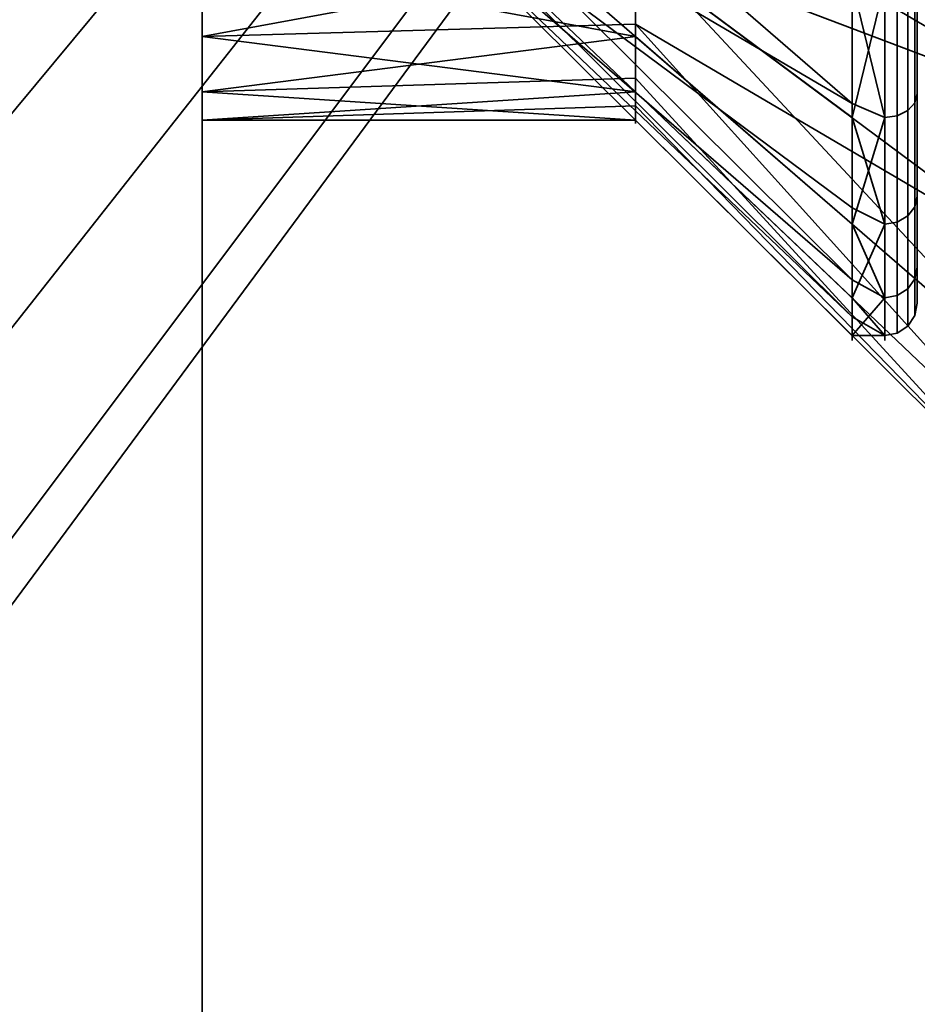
# Model space of a CAD drawing. Header units: millimetres. Extents: x -625 to 3625, y -115 to 71.
# Tile 1024 of 1056: x 3436.66 to 3440.8, y -26.06 to -21.52. Entities that reach past the tile are written whole.
import ezdxf

# ---------------------------------------------------------------- set-up
doc = ezdxf.new("R2010")
doc.units = ezdxf.units.MM
doc.layers.add('151', color=7, linetype='Continuous', true_color=0xffffff)

# ---------------------------------------------------------------- blocks, each defined once
blk = doc.blocks.new('UG_SURFACE_003')
at = {"layer": '151', "color": 252, "linetype": 'Continuous', "lineweight": 35}
for points in [[(3625, -31, 2234.9999), (3625, 69, 2234.9999), (2275.0001, 69, 2234.9999), (2275.0001, -31, 2234.9999)], [(2425, -31, 2085), (2425, 69, 2085), (3474.9999, 69, 2085), (3474.9999, -31, 2085)]]:
    blk.add_3dface(points, dxfattribs=at)
blk = doc.blocks.new('UG_SURFACE_169')
at = {"layer": '151', "color": 14, "linetype": 'Continuous', "lineweight": 35}
for points in [[(3456.3, -34.75, 2064.8), (3456.3, -5.75, 2064.8), (2443.7001, -5.75, 2064.8), (2443.7001, -34.75, 2064.8)], [(3452.25, -8.5, 2060.75), (3452.25, -46.75, 2060.75), (2447.7501, -46.75, 2060.75), (2447.7501, -8.5, 2060.75)]]:
    blk.add_3dface(points, dxfattribs=at)
blk = doc.blocks.new('UG_SURFACE_170')
at = {"layer": '151', "color": 7, "linetype": 'Continuous', "lineweight": 35}
for points in [[(2447.7501, -8.75, 2060.75), (2447.7501, -46.75, 2060.75), (3452.25, -46.75, 2060.75), (3452.25, -8.75, 2060.75)], [(3451.9999, -8.75, 2060.4999), (3451.9999, -46.75, 2060.4999), (2448, -46.75, 2060.4999), (2448, -8.75, 2060.4999)]]:
    blk.add_3dface(points, dxfattribs=at)
blk = doc.blocks.new('UG_SURFACE_178')
at = {"layer": '151', "color": 31, "linetype": 'Continuous', "lineweight": 35}
for points in [[(3460.7501, -34.75, 2069.2501), (3460.7501, 50.25, 2069.2501), (2439.25, 50.25, 2069.2501), (2439.25, -34.75, 2069.2501)], [(3412.75, -44.75, 2021.25), (3412.75, 3.25, 2021.25), (3451.75, -3.75, 2060.25), (3451.75, -44.75, 2060.25)], [(3456.25, -3.75, 2064.75), (3456.25, -34.75, 2064.75), (2443.7499, -34.75, 2064.75), (2443.7499, -3.75, 2064.75)], [(3451.75, -44.75, 2060.25), (3451.75, -3.75, 2060.25), (2448.2501, -3.75, 2060.25), (2448.2501, -44.75, 2060.25)]]:
    blk.add_3dface(points, dxfattribs=at)
blk = doc.blocks.new('UG_SURFACE_182')
at = {"layer": '151', "color": 31, "linetype": 'Continuous', "lineweight": 35}
for points in [[(3413.0063, -46.0387, -5), (3412.75, -44.75, -5), (3412.75, 3.25, -5), (3451.75, -3.75, -5)], [(3412.75, 3.25, 2021.25), (3417.2988, -49.6313, 2025.7988), (3417.7499, -49.75, 2026.2499), (3446.7499, -49.75, 2055.2499)], [(3412.75, 3.25, 2021.25), (3450.7663, -47.7204, 2059.2663), (3451.467, -46.3716, 2059.967)], [(3446.7499, -49.75, 2055.2499), (3448.3244, -49.3479, 2056.8244), (3412.75, 3.25, 2021.25)], [(3451.467, -46.3716, 2059.967), (3451.5026, -46.3034, 2060.0026), (3451.7024, -45.0496, 2060.2024), (3412.75, 3.25, 2021.25)], [(3448.3244, -49.3479, 2056.8244), (3449.1477, -49.1376, 2057.6477), (3449.6822, -48.6741, 2058.1822), (3412.75, 3.25, 2021.25)], [(3449.6822, -48.6741, 2058.1822), (3450.7535, -47.7454, 2059.2535), (3450.7663, -47.7204, 2059.2663), (3412.75, 3.25, 2021.25)], [(3451.7024, -45.0496, 2060.2024), (3451.75, -44.75, 2060.25), (3451.75, -3.75, 2060.25), (3412.75, 3.25, 2021.25)], [(3413.6033, -47.371, -5), (3413.1305, -46.6634, -5), (3413.0063, -46.0387, -5), (3451.75, -3.75, -5)], [(3414.5486, -48.5088, -5), (3414.2144, -48.2855, -5), (3413.6033, -47.371, -5), (3451.75, -3.75, -5)], [(3451.75, -3.75, -5), (3415.8044, -49.3478, -5), (3414.5486, -48.5088, -5)], [(3417.2995, -49.6604, -5), (3415.8366, -49.3694, -5), (3415.8044, -49.3478, -5), (3451.75, -3.75, -5)], [(3417.7499, -49.75, -5), (3417.2995, -49.6604, -5), (3451.75, -3.75, -5)], [(3451.75, -3.75, -5), (3448.3316, -49.4354, -5), (3446.7499, -49.75, -5), (3417.7499, -49.75, -5)]]:
    blk.add_3dface(points, dxfattribs=at)
blk = doc.blocks.new('UG_SURFACE_188')
at = {"layer": '151', "color": 252, "linetype": 'Continuous', "lineweight": 35}
for points in [[(3437.5, -15, 435), (3437.5, -28, 435), (3441.4999, -28, 435), (3441.4999, -20, 435)], [(3441.4999, -20, 255), (3441.4999, -28, 255), (3437.5, -28, 255), (3437.5, -15, 255)], [(3437.5, -19.6237, 264.0656), (3437.5, -18.3763, 264.0656), (3437.5, -15, 259.5), (3437.5, -30.25, 259.5)], [(3437.5, -30.25, 277.875), (3437.5, -15, 277.875), (3437.5, -19, 270), (3437.5, -20.2202, 269.7406)], [(3437.5, -19.6237, 420.0656), (3437.5, -18.3763, 420.0656), (3437.5, -15, 412.125), (3437.5, -30.25, 412.125)], [(3437.5, -28, 435), (3437.5, -15, 435), (3437.5, -19, 426), (3437.5, -20.2202, 425.7406)], [(3437.5, -30.25, 259.5), (3437.5, -15, 259.5), (3437.5, -15, 255), (3437.5, -28, 255)], [(3437.5, -15, 412.125), (3437.5, -15, 395.875), (3437.5, -30.25, 395.875), (3437.5, -30.25, 412.125)], [(3437.5, -15, 395.875), (3437.5, -15, 374.75), (3437.5, -30.25, 374.75), (3437.5, -30.25, 395.875)], [(3437.5, -15, 374.75), (3437.5, -15, 352.375), (3437.5, -30.25, 352.375), (3437.5, -30.25, 374.75)], [(3437.5, -15, 352.375), (3437.5, -15, 337.625), (3437.5, -30.25, 337.625), (3437.5, -30.25, 352.375)], [(3437.5, -15, 337.625), (3437.5, -15, 294.125), (3437.5, -30.25, 294.125), (3437.5, -30.25, 337.625)], [(3437.5, -15, 294.125), (3437.5, -15, 277.875), (3437.5, -30.25, 277.875), (3437.5, -30.25, 294.125)], [(3437.5, -30.25, 259.5), (3437.5, -20.7634, 264.5729), (3437.5, -19.6237, 264.0656)], [(3437.5, -30.25, 412.125), (3437.5, -20.7634, 420.5729), (3437.5, -19.6237, 420.0656)], [(3441.4999, -20.0396, 427.8907), (3441.4999, -21.9389, 427.0451), (3439.5001, -20.7634, 425.427), (3439.5001, -20.1935, 425.6808)], [(3441.4999, -20.0396, 271.8907), (3441.4999, -21.9389, 271.0451), (3439.5001, -20.7634, 269.4271), (3439.5001, -20.1935, 269.6807)], [(3437.5, -30.1468, 267.9271), (3437.5, -20.2202, 269.7406), (3437.5, -21.2294, 269.0074)], [(3437.5, -30.1468, 267.9271), (3437.5, -30.25, 268.1057), (3437.5, -30.25, 277.875), (3437.5, -20.2202, 269.7406)], [(3437.5, -30.1468, 423.927), (3437.5, -20.2202, 425.7406), (3437.5, -21.2294, 425.0074)], [(3437.5, -20.2202, 425.7406), (3437.5, -30.1468, 423.927), (3437.5, -30.25, 424.1057)], [(3437.5, -30.25, 424.1057), (3437.5, -30.25, 434.5525), (3437.5, -28, 435), (3437.5, -20.2202, 425.7406)], [(3441.4999, -21.8151, 419), (3441.4999, -21.0337, 418.4323), (3439.5001, -20.2202, 420.2594), (3439.5001, -20.7248, 420.626)], [(3441.4999, -21.8151, 263), (3441.4999, -21.0337, 262.4323), (3439.5001, -20.2202, 264.2594), (3439.5001, -20.7248, 264.626)], [(3439.5001, -20.7248, 420.626), (3439.5001, -21.2294, 420.9926), (3441.4999, -22.7157, 419.6543), (3441.4999, -21.8151, 419)], [(3439.5001, -20.7248, 264.626), (3439.5001, -21.2294, 264.9926), (3441.4999, -22.7157, 263.6544), (3441.4999, -21.8151, 263)], [(3437.5, -20.7634, 420.5729), (3437.5, -21.5981, 421.5), (3439.5001, -21.2294, 420.9926)], [(3437.5, -21.5981, 265.5), (3437.5, -20.7634, 264.5729), (3437.5, -30.25, 259.5)], [(3437.5, -20.7634, 420.5729), (3437.5, -30.25, 412.125), (3437.5, -30.25, 421.9676)], [(3437.5, -30.25, 421.9676), (3437.5, -30.0164, 422.6864), (3437.5, -21.5981, 421.5), (3437.5, -20.7634, 420.5729)], [(3437.5, -20.7634, 264.5729), (3437.5, -21.5981, 265.5), (3439.5001, -21.2294, 264.9926)], [(3439.5001, -21.1807, 424.9635), (3439.5001, -20.7634, 425.427), (3441.4999, -21.9389, 427.0451), (3441.4999, -23.3301, 425.5)], [(3439.5001, -21.1807, 268.9635), (3439.5001, -20.7634, 269.4271), (3441.4999, -21.9389, 271.0451), (3441.4999, -23.3301, 269.5)], [(3437.5, -21.2294, 425.0074), (3439.5001, -21.1807, 424.9635), (3439.5001, -21.5981, 424.5)], [(3437.5, -21.2294, 269.0074), (3439.5001, -21.1807, 268.9635), (3439.5001, -21.5981, 268.5)], [(3441.4999, -23.3301, 425.5), (3439.5001, -21.5981, 424.5), (3439.5001, -21.1807, 424.9635)], [(3441.4999, -23.3301, 269.5), (3439.5001, -21.5981, 268.5), (3439.5001, -21.1807, 268.9635)], [(3439.5001, -21.5981, 424.5), (3437.5, -21.8532, 423.927), (3437.5, -21.2294, 425.0074)], [(3437.5, -21.5981, 421.5), (3439.5001, -21.5413, 421.5328), (3439.5001, -21.2294, 420.9926)], [(3437.5, -21.2294, 269.0074), (3437.5, -21.8532, 267.9271), (3437.5, -30.1468, 267.9271)], [(3437.5, -21.2294, 425.0074), (3437.5, -21.8532, 423.927), (3437.5, -30.1468, 423.927)], [(3439.5001, -21.5981, 268.5), (3437.5, -21.8532, 267.9271), (3437.5, -21.2294, 269.0074)], [(3437.5, -21.5981, 265.5), (3439.5001, -21.5413, 265.5328), (3439.5001, -21.2294, 264.9926)], [(3441.4999, -22.7157, 419.6543), (3439.5001, -21.2294, 420.9926), (3439.5001, -21.5413, 421.5328)], [(3441.4999, -22.7157, 263.6544), (3439.5001, -21.2294, 264.9926), (3439.5001, -21.5413, 265.5328)], [(3439.5001, -21.8532, 422.0729), (3439.5001, -21.5413, 421.5328), (3437.5, -21.5981, 421.5)], [(3439.5001, -21.8532, 266.073), (3439.5001, -21.5413, 265.5328), (3437.5, -21.5981, 265.5)], [(3439.5001, -21.5413, 421.5328), (3439.5001, -21.8532, 422.0729), (3441.4999, -23.7553, 421.4549), (3441.4999, -22.7157, 419.6543)], [(3439.5001, -21.5413, 265.5328), (3439.5001, -21.8532, 266.073), (3441.4999, -23.7553, 265.4549), (3441.4999, -22.7157, 263.6544)], [(3437.5, -21.5981, 421.5), (3437.5, -21.9836, 422.6864), (3439.5001, -21.8532, 422.0729)], [(3439.5001, -21.5981, 424.5), (3439.5001, -21.7908, 423.9068), (3437.5, -21.8532, 423.927)], [(3437.5, -30.25, 259.5), (3437.5, -30.25, 265.9676), (3437.5, -21.9836, 266.6864), (3437.5, -21.5981, 265.5)], [(3437.5, -21.9836, 422.6864), (3437.5, -21.5981, 421.5), (3437.5, -30.0164, 422.6864)], [(3437.5, -21.5981, 265.5), (3437.5, -21.9836, 266.6864), (3439.5001, -21.8532, 266.073)], [(3439.5001, -21.5981, 268.5), (3439.5001, -21.7908, 267.9068), (3437.5, -21.8532, 267.9271)], [(3439.5001, -21.7908, 423.9068), (3439.5001, -21.5981, 424.5), (3441.4999, -23.3301, 425.5), (3441.4999, -23.9726, 423.5227)], [(3439.5001, -21.7908, 267.9068), (3439.5001, -21.5981, 268.5), (3441.4999, -23.3301, 269.5), (3441.4999, -23.9726, 267.5226)], [(3437.5, -21.8532, 423.927), (3439.5001, -21.7908, 423.9068), (3439.5001, -21.9836, 423.3136)], [(3437.5, -21.8532, 267.9271), (3439.5001, -21.7908, 267.9068), (3439.5001, -21.9836, 267.3136)], [(3441.4999, -23.9726, 423.5227), (3439.5001, -21.9836, 423.3136), (3439.5001, -21.7908, 423.9068)], [(3441.4999, -23.9726, 267.5226), (3439.5001, -21.9836, 267.3136), (3439.5001, -21.7908, 267.9068)], [(3437.5, -21.9836, 422.6864), (3437.5, -21.8532, 423.927), (3439.5001, -21.9836, 423.3136)], [(3437.5, -21.9836, 422.6864), (3439.5001, -21.9184, 422.6933), (3439.5001, -21.8532, 422.0729)], [(3437.5, -30.0164, 266.6864), (3437.5, -30.1468, 267.9271), (3437.5, -21.8532, 267.9271), (3437.5, -21.9836, 266.6864)], [(3437.5, -30.0164, 422.6864), (3437.5, -30.1468, 423.927), (3437.5, -21.8532, 423.927), (3437.5, -21.9836, 422.6864)], [(3437.5, -21.9836, 266.6864), (3437.5, -21.8532, 267.9271), (3439.5001, -21.9836, 267.3136)], [(3437.5, -21.9836, 266.6864), (3439.5001, -21.9184, 266.6933), (3439.5001, -21.8532, 266.073)], [(3441.4999, -23.9726, 423.5227), (3441.4999, -23.7553, 421.4549), (3439.5001, -21.8532, 422.0729), (3439.5001, -21.9184, 422.6933)], [(3441.4999, -23.9726, 267.5226), (3441.4999, -23.7553, 265.4549), (3439.5001, -21.8532, 266.073), (3439.5001, -21.9184, 266.6933)], [(3439.5001, -21.9836, 423.3136), (3439.5001, -21.9184, 422.6933), (3437.5, -21.9836, 422.6864)], [(3439.5001, -21.9836, 267.3136), (3439.5001, -21.9184, 266.6933), (3437.5, -21.9836, 266.6864)], [(3439.5001, -21.9184, 422.6933), (3439.5001, -21.9836, 423.3136), (3441.4999, -23.9726, 423.5227)], [(3439.5001, -21.9184, 266.6933), (3439.5001, -21.9836, 267.3136), (3441.4999, -23.9726, 267.5226)], [(3437.5, -21.9836, 266.6864), (3437.5, -30.25, 265.9676), (3437.5, -30.0164, 266.6864)]]:
    blk.add_3dface(points, dxfattribs=at)
blk = doc.blocks.new('UG_SURFACE_203')
at = {"layer": '151', "color": 252, "linetype": 'Continuous', "lineweight": 35}
for points in [[(3440.8, -19.6, 1858.6), (3440.8, -19.6, 1860.5), (3440.8, -20.5659, 1861.5172), (3440.8, -21.8611, 1860.5762)], [(3440.8, -21.8611, 1860.5762), (3440.8, -22.6616, 1859.1897), (3440.8, -21.5, 1858.6), (3440.8, -19.6, 1858.6)], [(3440.8, -21.5, 1857.3999), (3440.8, -22.3342, 1856.075), (3440.8, -21.263, 1854.8853), (3440.8, -19.6, 1855.5)], [(3440.5, -21.2998, 1854.8347), (3440.5, -21.9726, 1855.3234), (3438.4999, -20.4863, 1856.6618), (3438.4999, -19.8135, 1856.1729)], [(3438.4999, -20.1756, 1859.6181), (3438.4999, -20.7321, 1859), (3440.5, -22.4641, 1860), (3440.5, -21.9076, 1860.618)], [(3440.5, -21.9076, 1860.618), (3440.5, -21.3511, 1861.2361), (3438.4999, -20.1756, 1859.6181)], [(3438.4999, -20.9021, 1857.3819), (3438.4999, -20.4863, 1856.6618), (3440.5, -21.9726, 1855.3234), (3440.5, -22.3884, 1856.0437)], [(3440.7885, -20.5893, 1861.5696), (3440.7885, -21.9038, 1860.6145), (3440.8, -21.8611, 1860.5762), (3440.8, -20.5659, 1861.5172)], [(3440.7074, -20.6223, 1861.6438), (3440.7074, -21.9641, 1860.6689), (3440.7561, -21.9399, 1860.6471), (3440.7561, -20.6091, 1861.614)], [(3440.7561, -20.6091, 1861.614), (3440.7561, -21.9399, 1860.6471), (3440.7885, -21.9038, 1860.6145), (3440.7885, -20.5893, 1861.5696)], [(3440.5, -21.3511, 1861.2361), (3440.65, -21.9726, 1860.6765), (3440.65, -20.6269, 1861.6542)], [(3440.65, -20.6269, 1861.6542), (3440.65, -21.9726, 1860.6765), (3440.7074, -21.9641, 1860.6689), (3440.7074, -20.6223, 1861.6438)], [(3440.5, -22.7211, 1859.2091), (3440.5, -22.4641, 1860), (3438.4999, -20.7321, 1859), (3438.4999, -20.989, 1858.209)], [(3438.4999, -20.989, 1858.209), (3438.4999, -20.9021, 1857.3819), (3440.5, -22.8042, 1856.764), (3440.5, -22.8912, 1857.591)], [(3440.5, -22.3884, 1856.0437), (3440.5, -22.8042, 1856.764), (3438.4999, -20.9021, 1857.3819)], [(3438.4999, -20.989, 1858.209), (3440.5, -22.9781, 1858.4181), (3440.5, -22.7211, 1859.2091)], [(3440.5, -22.8912, 1857.591), (3440.5, -22.9781, 1858.4181), (3438.4999, -20.989, 1858.209)], [(3440.5, -21.9726, 1855.3234), (3440.5, -21.2998, 1854.8347), (3440.65, -21.3511, 1854.764)], [(3440.7561, -22.4261, 1856.022), (3440.7561, -21.3253, 1854.7995), (3440.7885, -21.2967, 1854.8388), (3440.7885, -22.3839, 1856.0463)], [(3440.7885, -22.3839, 1856.0463), (3440.7885, -21.2967, 1854.8388), (3440.8, -21.263, 1854.8853), (3440.8, -22.3342, 1856.075)], [(3440.65, -22.4641, 1855.9999), (3440.65, -21.3511, 1854.764), (3440.7074, -21.3444, 1854.7732), (3440.7074, -22.4542, 1856.0057)], [(3440.7074, -22.4542, 1856.0057), (3440.7074, -21.3444, 1854.7732), (3440.7561, -21.3253, 1854.7995), (3440.7561, -22.4261, 1856.022)], [(3440.65, -21.3511, 1854.764), (3440.65, -22.4641, 1855.9999), (3440.5, -21.9726, 1855.3234)], [(3440.5, -21.3511, 1861.2361), (3440.5, -21.9076, 1860.618), (3440.65, -21.9726, 1860.6765)], [(3440.8, -21.5, 1857.3999), (3440.8, -21.5, 1858.6), (3440.8, -22.6616, 1859.1897), (3440.8, -22.8289, 1857.5976)], [(3440.8, -22.8289, 1857.5976), (3440.8, -22.3342, 1856.075), (3440.8, -21.5, 1857.3999)], [(3440.7885, -21.9038, 1860.6145), (3440.7885, -22.7162, 1859.2075), (3440.8, -22.6616, 1859.1897), (3440.8, -21.8611, 1860.5762)], [(3440.65, -21.9726, 1860.6765), (3440.5, -21.9076, 1860.618), (3440.5, -22.4641, 1860)], [(3440.7561, -21.9399, 1860.6471), (3440.7561, -22.7624, 1859.2225), (3440.7885, -22.7162, 1859.2075), (3440.7885, -21.9038, 1860.6145)], [(3440.65, -22.4641, 1855.9999), (3440.5, -22.3884, 1856.0437), (3440.5, -21.9726, 1855.3234)], [(3440.65, -22.8042, 1859.2361), (3440.65, -21.9726, 1860.6765), (3440.5, -22.4641, 1860)], [(3440.65, -21.9726, 1860.6765), (3440.65, -22.8042, 1859.2361), (3440.7074, -22.7934, 1859.2325), (3440.7074, -21.9641, 1860.6689)], [(3440.7074, -21.9641, 1860.6689), (3440.7074, -22.7934, 1859.2325), (3440.7561, -22.7624, 1859.2225), (3440.7561, -21.9399, 1860.6471)], [(3440.7885, -22.886, 1857.5915), (3440.7885, -22.3839, 1856.0463), (3440.8, -22.3342, 1856.075), (3440.8, -22.8289, 1857.5976)], [(3440.5, -22.8042, 1856.764), (3440.5, -22.3884, 1856.0437), (3440.65, -22.4641, 1855.9999)], [(3440.7561, -22.9344, 1857.5865), (3440.7561, -22.4261, 1856.022), (3440.7885, -22.3839, 1856.0463), (3440.7885, -22.886, 1857.5915)], [(3440.7074, -22.9667, 1857.583), (3440.7074, -22.4542, 1856.0057), (3440.7561, -22.4261, 1856.022), (3440.7561, -22.9344, 1857.5865)], [(3440.65, -22.4641, 1855.9999), (3440.65, -22.9781, 1857.5819), (3440.5, -22.8042, 1856.764)], [(3440.5, -22.4641, 1860), (3440.5, -22.7211, 1859.2091), (3440.65, -22.8042, 1859.2361)], [(3440.65, -22.9781, 1857.5819), (3440.65, -22.4641, 1855.9999), (3440.7074, -22.4542, 1856.0057), (3440.7074, -22.9667, 1857.583)], [(3440.7885, -22.7162, 1859.2075), (3440.7885, -22.886, 1857.5915), (3440.8, -22.8289, 1857.5976), (3440.8, -22.6616, 1859.1897)], [(3440.65, -22.8042, 1859.2361), (3440.5, -22.7211, 1859.2091), (3440.5, -22.9781, 1858.4181)], [(3440.7561, -22.7624, 1859.2225), (3440.7561, -22.9344, 1857.5865), (3440.7885, -22.886, 1857.5915), (3440.7885, -22.7162, 1859.2075)], [(3440.65, -22.8042, 1859.2361), (3440.65, -22.9781, 1857.5819), (3440.7074, -22.9667, 1857.583), (3440.7074, -22.7934, 1859.2325)], [(3440.7074, -22.7934, 1859.2325), (3440.7074, -22.9667, 1857.583), (3440.7561, -22.9344, 1857.5865), (3440.7561, -22.7624, 1859.2225)], [(3440.65, -22.9781, 1857.5819), (3440.5, -22.8912, 1857.591), (3440.5, -22.8042, 1856.764)], [(3440.5, -22.9781, 1858.4181), (3440.65, -22.9781, 1857.5819), (3440.65, -22.8042, 1859.2361)], [(3440.5, -22.9781, 1858.4181), (3440.5, -22.8912, 1857.591), (3440.65, -22.9781, 1857.5819)]]:
    blk.add_3dface(points, dxfattribs=at)
blk = doc.blocks.new('UG_SURFACE_206')
at = {"layer": '151', "color": 252, "linetype": 'Continuous', "lineweight": 35}
for points in [[(3440.8, -19.6, 1702.6), (3440.8, -19.6, 1704.5), (3440.8, -20.5659, 1705.5172), (3440.8, -21.8611, 1704.5761)], [(3440.8, -21.8611, 1704.5761), (3440.8, -22.6616, 1703.1897), (3440.8, -21.5, 1702.6), (3440.8, -19.6, 1702.6)], [(3440.8, -21.5, 1701.4), (3440.8, -22.3342, 1700.075), (3440.8, -21.263, 1698.8853), (3440.8, -19.6, 1699.5)], [(3440.5, -21.2998, 1698.8347), (3440.5, -21.9726, 1699.3235), (3438.4999, -20.4863, 1700.6618), (3438.4999, -19.8135, 1700.1729)], [(3438.4999, -20.1756, 1703.618), (3438.4999, -20.7321, 1702.9999), (3440.5, -22.4641, 1704), (3440.5, -21.9076, 1704.618)], [(3440.5, -21.9076, 1704.618), (3440.5, -21.3511, 1705.2361), (3438.4999, -20.1756, 1703.618)], [(3438.4999, -20.9021, 1701.3819), (3438.4999, -20.4863, 1700.6618), (3440.5, -21.9726, 1699.3235), (3440.5, -22.3884, 1700.0437)], [(3440.7885, -20.5893, 1705.5696), (3440.7885, -21.9038, 1704.6145), (3440.8, -21.8611, 1704.5761), (3440.8, -20.5659, 1705.5172)], [(3440.7074, -20.6223, 1705.6438), (3440.7074, -21.9641, 1704.6689), (3440.7561, -21.9399, 1704.6472), (3440.7561, -20.6091, 1705.6141)], [(3440.7561, -20.6091, 1705.6141), (3440.7561, -21.9399, 1704.6472), (3440.7885, -21.9038, 1704.6145), (3440.7885, -20.5893, 1705.5696)], [(3440.65, -21.9726, 1704.6765), (3440.65, -20.6269, 1705.6541), (3440.5, -21.3511, 1705.2361)], [(3440.65, -20.6269, 1705.6541), (3440.65, -21.9726, 1704.6765), (3440.7074, -21.9641, 1704.6689), (3440.7074, -20.6223, 1705.6438)], [(3440.5, -22.7211, 1703.209), (3440.5, -22.4641, 1704), (3438.4999, -20.7321, 1702.9999), (3438.4999, -20.989, 1702.2091)], [(3438.4999, -20.989, 1702.2091), (3438.4999, -20.9021, 1701.3819), (3440.5, -22.8042, 1700.7639), (3440.5, -22.8912, 1701.591)], [(3440.5, -22.3884, 1700.0437), (3440.5, -22.8042, 1700.7639), (3438.4999, -20.9021, 1701.3819)], [(3438.4999, -20.989, 1702.2091), (3440.5, -22.9781, 1702.4181), (3440.5, -22.7211, 1703.209)], [(3440.5, -22.8912, 1701.591), (3440.5, -22.9781, 1702.4181), (3438.4999, -20.989, 1702.2091)], [(3440.5, -21.9726, 1699.3235), (3440.5, -21.2998, 1698.8347), (3440.65, -21.3511, 1698.764)], [(3440.7561, -22.4261, 1700.022), (3440.7561, -21.3253, 1698.7995), (3440.7885, -21.2967, 1698.8388), (3440.7885, -22.3839, 1700.0463)], [(3440.7885, -22.3839, 1700.0463), (3440.7885, -21.2967, 1698.8388), (3440.8, -21.263, 1698.8853), (3440.8, -22.3342, 1700.075)], [(3440.65, -22.4641, 1700), (3440.65, -21.3511, 1698.764), (3440.7074, -21.3444, 1698.7731), (3440.7074, -22.4542, 1700.0057)], [(3440.7074, -22.4542, 1700.0057), (3440.7074, -21.3444, 1698.7731), (3440.7561, -21.3253, 1698.7995), (3440.7561, -22.4261, 1700.022)], [(3440.65, -21.3511, 1698.764), (3440.65, -22.4641, 1700), (3440.5, -21.9726, 1699.3235)], [(3440.5, -21.3511, 1705.2361), (3440.5, -21.9076, 1704.618), (3440.65, -21.9726, 1704.6765)], [(3440.8, -21.5, 1701.4), (3440.8, -21.5, 1702.6), (3440.8, -22.6616, 1703.1897), (3440.8, -22.8289, 1701.5976)], [(3440.8, -22.8289, 1701.5976), (3440.8, -22.3342, 1700.075), (3440.8, -21.5, 1701.4)], [(3440.7885, -21.9038, 1704.6145), (3440.7885, -22.7162, 1703.2075), (3440.8, -22.6616, 1703.1897), (3440.8, -21.8611, 1704.5761)], [(3440.65, -21.9726, 1704.6765), (3440.5, -21.9076, 1704.618), (3440.5, -22.4641, 1704)], [(3440.7561, -21.9399, 1704.6472), (3440.7561, -22.7624, 1703.2225), (3440.7885, -22.7162, 1703.2075), (3440.7885, -21.9038, 1704.6145)], [(3440.65, -22.4641, 1700), (3440.5, -22.3884, 1700.0437), (3440.5, -21.9726, 1699.3235)], [(3440.5, -22.4641, 1704), (3440.65, -22.8042, 1703.2361), (3440.65, -21.9726, 1704.6765)], [(3440.65, -21.9726, 1704.6765), (3440.65, -22.8042, 1703.2361), (3440.7074, -22.7934, 1703.2325), (3440.7074, -21.9641, 1704.6689)], [(3440.7074, -21.9641, 1704.6689), (3440.7074, -22.7934, 1703.2325), (3440.7561, -22.7624, 1703.2225), (3440.7561, -21.9399, 1704.6472)], [(3440.7885, -22.886, 1701.5916), (3440.7885, -22.3839, 1700.0463), (3440.8, -22.3342, 1700.075), (3440.8, -22.8289, 1701.5976)], [(3440.5, -22.8042, 1700.7639), (3440.5, -22.3884, 1700.0437), (3440.65, -22.4641, 1700)], [(3440.7561, -22.9344, 1701.5865), (3440.7561, -22.4261, 1700.022), (3440.7885, -22.3839, 1700.0463), (3440.7885, -22.886, 1701.5916)], [(3440.7074, -22.9667, 1701.583), (3440.7074, -22.4542, 1700.0057), (3440.7561, -22.4261, 1700.022), (3440.7561, -22.9344, 1701.5865)], [(3440.65, -22.4641, 1700), (3440.65, -22.9781, 1701.5818), (3440.5, -22.8042, 1700.7639)], [(3440.5, -22.4641, 1704), (3440.5, -22.7211, 1703.209), (3440.65, -22.8042, 1703.2361)], [(3440.65, -22.9781, 1701.5818), (3440.65, -22.4641, 1700), (3440.7074, -22.4542, 1700.0057), (3440.7074, -22.9667, 1701.583)], [(3440.7885, -22.7162, 1703.2075), (3440.7885, -22.886, 1701.5916), (3440.8, -22.8289, 1701.5976), (3440.8, -22.6616, 1703.1897)], [(3440.65, -22.8042, 1703.2361), (3440.5, -22.7211, 1703.209), (3440.5, -22.9781, 1702.4181)], [(3440.7561, -22.7624, 1703.2225), (3440.7561, -22.9344, 1701.5865), (3440.7885, -22.886, 1701.5916), (3440.7885, -22.7162, 1703.2075)], [(3440.65, -22.8042, 1703.2361), (3440.65, -22.9781, 1701.5818), (3440.7074, -22.9667, 1701.583), (3440.7074, -22.7934, 1703.2325)], [(3440.7074, -22.7934, 1703.2325), (3440.7074, -22.9667, 1701.583), (3440.7561, -22.9344, 1701.5865), (3440.7561, -22.7624, 1703.2225)], [(3440.65, -22.9781, 1701.5818), (3440.5, -22.8912, 1701.591), (3440.5, -22.8042, 1700.7639)], [(3440.5, -22.9781, 1702.4181), (3440.65, -22.9781, 1701.5818), (3440.65, -22.8042, 1703.2361)], [(3440.5, -22.9781, 1702.4181), (3440.5, -22.8912, 1701.591), (3440.65, -22.9781, 1701.5818)]]:
    blk.add_3dface(points, dxfattribs=at)
blk = doc.blocks.new('UG_SURFACE_208')
at = {"layer": '151', "color": 252, "linetype": 'Continuous', "lineweight": 35}
for points in [[(3440.8, -19.6, 267.6), (3440.8, -19.6, 269.5), (3440.8, -20.5659, 270.5171), (3440.8, -21.8611, 269.5762)], [(3440.8, -21.8611, 269.5762), (3440.8, -22.6616, 268.1897), (3440.8, -21.5, 267.6), (3440.8, -19.6, 267.6)], [(3440.8, -21.5, 266.4), (3440.8, -22.3342, 265.075), (3440.8, -21.263, 263.8853), (3440.8, -19.6, 264.5)], [(3440.5, -21.2998, 263.8347), (3440.5, -21.9726, 264.3235), (3438.4999, -20.4863, 265.6617), (3438.4999, -19.8135, 265.1729)], [(3440.5, -21.9076, 269.618), (3440.5, -21.3511, 270.2361), (3438.4999, -20.1756, 268.618), (3438.4999, -20.7321, 268)], [(3438.4999, -20.9021, 266.382), (3438.4999, -20.4863, 265.6617), (3440.5, -21.9726, 264.3235), (3440.5, -22.3884, 265.0437)], [(3440.7885, -20.5893, 270.5696), (3440.7885, -21.9038, 269.6146), (3440.8, -21.8611, 269.5762), (3440.8, -20.5659, 270.5171)], [(3440.7074, -20.6223, 270.6437), (3440.7074, -21.9641, 269.6689), (3440.7561, -21.9399, 269.6471), (3440.7561, -20.6091, 270.6141)], [(3440.7561, -20.6091, 270.6141), (3440.7561, -21.9399, 269.6471), (3440.7885, -21.9038, 269.6146), (3440.7885, -20.5893, 270.5696)], [(3440.65, -21.9726, 269.6765), (3440.65, -20.6269, 270.6542), (3440.5, -21.3511, 270.2361)], [(3440.65, -20.6269, 270.6542), (3440.65, -21.9726, 269.6765), (3440.7074, -21.9641, 269.6689), (3440.7074, -20.6223, 270.6437)], [(3438.4999, -20.7321, 268), (3440.5, -22.4641, 269), (3440.5, -21.9076, 269.618)], [(3438.4999, -20.7321, 268), (3438.4999, -20.989, 267.2091), (3440.5, -22.9781, 267.4181), (3440.5, -22.7211, 268.2091)], [(3440.5, -22.7211, 268.2091), (3440.5, -22.4641, 269), (3438.4999, -20.7321, 268)], [(3438.4999, -20.9021, 266.382), (3440.5, -22.8042, 265.7639), (3440.5, -22.8912, 266.591)], [(3440.5, -22.3884, 265.0437), (3440.5, -22.8042, 265.7639), (3438.4999, -20.9021, 266.382)], [(3440.5, -22.8912, 266.591), (3440.5, -22.9781, 267.4181), (3438.4999, -20.989, 267.2091), (3438.4999, -20.9021, 266.382)], [(3440.5, -21.9726, 264.3235), (3440.5, -21.2998, 263.8347), (3440.65, -21.3511, 263.7639)], [(3440.7561, -22.4261, 265.022), (3440.7561, -21.3253, 263.7995), (3440.7885, -21.2967, 263.8389), (3440.7885, -22.3839, 265.0463)], [(3440.7885, -22.3839, 265.0463), (3440.7885, -21.2967, 263.8389), (3440.8, -21.263, 263.8853), (3440.8, -22.3342, 265.075)], [(3440.65, -22.4641, 265), (3440.65, -21.3511, 263.7639), (3440.7074, -21.3444, 263.7732), (3440.7074, -22.4542, 265.0057)], [(3440.7074, -22.4542, 265.0057), (3440.7074, -21.3444, 263.7732), (3440.7561, -21.3253, 263.7995), (3440.7561, -22.4261, 265.022)], [(3440.5, -21.9726, 264.3235), (3440.65, -21.3511, 263.7639), (3440.65, -22.4641, 265)], [(3440.5, -21.3511, 270.2361), (3440.5, -21.9076, 269.618), (3440.65, -21.9726, 269.6765)], [(3440.8, -21.5, 266.4), (3440.8, -21.5, 267.6), (3440.8, -22.6616, 268.1897), (3440.8, -22.8289, 266.5976)], [(3440.8, -22.8289, 266.5976), (3440.8, -22.3342, 265.075), (3440.8, -21.5, 266.4)], [(3440.7885, -21.9038, 269.6146), (3440.7885, -22.7162, 268.2075), (3440.8, -22.6616, 268.1897), (3440.8, -21.8611, 269.5762)], [(3440.65, -21.9726, 269.6765), (3440.5, -21.9076, 269.618), (3440.5, -22.4641, 269)], [(3440.7561, -21.9399, 269.6471), (3440.7561, -22.7624, 268.2225), (3440.7885, -22.7162, 268.2075), (3440.7885, -21.9038, 269.6146)], [(3440.65, -22.4641, 265), (3440.5, -22.3884, 265.0437), (3440.5, -21.9726, 264.3235)], [(3440.5, -22.4641, 269), (3440.65, -22.8042, 268.2361), (3440.65, -21.9726, 269.6765)], [(3440.65, -21.9726, 269.6765), (3440.65, -22.8042, 268.2361), (3440.7074, -22.7934, 268.2326), (3440.7074, -21.9641, 269.6689)], [(3440.7074, -21.9641, 269.6689), (3440.7074, -22.7934, 268.2326), (3440.7561, -22.7624, 268.2225), (3440.7561, -21.9399, 269.6471)], [(3440.7885, -22.886, 266.5916), (3440.7885, -22.3839, 265.0463), (3440.8, -22.3342, 265.075), (3440.8, -22.8289, 266.5976)], [(3440.5, -22.8042, 265.7639), (3440.5, -22.3884, 265.0437), (3440.65, -22.4641, 265)], [(3440.7561, -22.9344, 266.5865), (3440.7561, -22.4261, 265.022), (3440.7885, -22.3839, 265.0463), (3440.7885, -22.886, 266.5916)], [(3440.7074, -22.9667, 266.5831), (3440.7074, -22.4542, 265.0057), (3440.7561, -22.4261, 265.022), (3440.7561, -22.9344, 266.5865)], [(3440.65, -22.4641, 265), (3440.65, -22.9781, 266.5819), (3440.5, -22.8042, 265.7639)], [(3440.5, -22.4641, 269), (3440.5, -22.7211, 268.2091), (3440.65, -22.8042, 268.2361)], [(3440.65, -22.9781, 266.5819), (3440.65, -22.4641, 265), (3440.7074, -22.4542, 265.0057), (3440.7074, -22.9667, 266.5831)], [(3440.7885, -22.7162, 268.2075), (3440.7885, -22.886, 266.5916), (3440.8, -22.8289, 266.5976), (3440.8, -22.6616, 268.1897)], [(3440.65, -22.8042, 268.2361), (3440.5, -22.7211, 268.2091), (3440.5, -22.9781, 267.4181)], [(3440.7561, -22.7624, 268.2225), (3440.7561, -22.9344, 266.5865), (3440.7885, -22.886, 266.5916), (3440.7885, -22.7162, 268.2075)], [(3440.65, -22.8042, 268.2361), (3440.65, -22.9781, 266.5819), (3440.7074, -22.9667, 266.5831), (3440.7074, -22.7934, 268.2326)], [(3440.7074, -22.7934, 268.2326), (3440.7074, -22.9667, 266.5831), (3440.7561, -22.9344, 266.5865), (3440.7561, -22.7624, 268.2225)], [(3440.65, -22.9781, 266.5819), (3440.5, -22.8912, 266.591), (3440.5, -22.8042, 265.7639)], [(3440.65, -22.9781, 266.5819), (3440.65, -22.8042, 268.2361), (3440.5, -22.9781, 267.4181)], [(3440.5, -22.9781, 267.4181), (3440.5, -22.8912, 266.591), (3440.65, -22.9781, 266.5819)]]:
    blk.add_3dface(points, dxfattribs=at)
blk = doc.blocks.new('UG_SURFACE_212')
at = {"layer": '151', "color": 252, "linetype": 'Continuous', "lineweight": 35}
for points in [[(3440.8, -19.6, 423.6), (3440.8, -19.6, 425.5), (3440.8, -20.5659, 426.5172), (3440.8, -21.8611, 425.5762)], [(3440.8, -21.8611, 425.5762), (3440.8, -22.6616, 424.1897), (3440.8, -21.5, 423.6), (3440.8, -19.6, 423.6)], [(3440.8, -21.5, 422.4), (3440.8, -22.3342, 421.075), (3440.8, -21.263, 419.8853), (3440.8, -19.6, 420.5)], [(3440.5, -21.2998, 419.8346), (3440.5, -21.9726, 420.3235), (3438.4999, -20.4863, 421.6617), (3438.4999, -19.8135, 421.1729)], [(3440.5, -21.9076, 425.618), (3440.5, -21.3511, 426.2361), (3438.4999, -20.1756, 424.618), (3438.4999, -20.7321, 424)], [(3438.4999, -20.9021, 422.382), (3438.4999, -20.4863, 421.6617), (3440.5, -21.9726, 420.3235), (3440.5, -22.3884, 421.0437)], [(3440.7885, -20.5893, 426.5696), (3440.7885, -21.9038, 425.6146), (3440.8, -21.8611, 425.5762), (3440.8, -20.5659, 426.5172)], [(3440.7074, -20.6223, 426.6438), (3440.7074, -21.9641, 425.6689), (3440.7561, -21.9399, 425.6471), (3440.7561, -20.6091, 426.614)], [(3440.7561, -20.6091, 426.614), (3440.7561, -21.9399, 425.6471), (3440.7885, -21.9038, 425.6146), (3440.7885, -20.5893, 426.5696)], [(3440.65, -21.9726, 425.6765), (3440.65, -20.6269, 426.6542), (3440.5, -21.3511, 426.2361)], [(3440.65, -20.6269, 426.6542), (3440.65, -21.9726, 425.6765), (3440.7074, -21.9641, 425.6689), (3440.7074, -20.6223, 426.6438)], [(3438.4999, -20.7321, 424), (3440.5, -22.4641, 425), (3440.5, -21.9076, 425.618)], [(3438.4999, -20.7321, 424), (3438.4999, -20.989, 423.2091), (3440.5, -22.9781, 423.4181), (3440.5, -22.7211, 424.2091)], [(3440.5, -22.7211, 424.2091), (3440.5, -22.4641, 425), (3438.4999, -20.7321, 424)], [(3438.4999, -20.9021, 422.382), (3440.5, -22.8042, 421.7639), (3440.5, -22.8912, 422.591)], [(3440.5, -22.3884, 421.0437), (3440.5, -22.8042, 421.7639), (3438.4999, -20.9021, 422.382)], [(3440.5, -22.8912, 422.591), (3440.5, -22.9781, 423.4181), (3438.4999, -20.989, 423.2091), (3438.4999, -20.9021, 422.382)], [(3440.5, -21.9726, 420.3235), (3440.5, -21.2998, 419.8346), (3440.65, -21.3511, 419.7639)], [(3440.7561, -22.4261, 421.022), (3440.7561, -21.3253, 419.7995), (3440.7885, -21.2967, 419.8388), (3440.7885, -22.3839, 421.0463)], [(3440.7885, -22.3839, 421.0463), (3440.7885, -21.2967, 419.8388), (3440.8, -21.263, 419.8853), (3440.8, -22.3342, 421.075)], [(3440.65, -22.4641, 421), (3440.65, -21.3511, 419.7639), (3440.7074, -21.3444, 419.7732), (3440.7074, -22.4542, 421.0057)], [(3440.7074, -22.4542, 421.0057), (3440.7074, -21.3444, 419.7732), (3440.7561, -21.3253, 419.7995), (3440.7561, -22.4261, 421.022)], [(3440.65, -21.3511, 419.7639), (3440.65, -22.4641, 421), (3440.5, -21.9726, 420.3235)], [(3440.5, -21.3511, 426.2361), (3440.5, -21.9076, 425.618), (3440.65, -21.9726, 425.6765)], [(3440.8, -21.5, 422.4), (3440.8, -21.5, 423.6), (3440.8, -22.6616, 424.1897), (3440.8, -22.8289, 422.5976)], [(3440.8, -22.8289, 422.5976), (3440.8, -22.3342, 421.075), (3440.8, -21.5, 422.4)], [(3440.7885, -21.9038, 425.6146), (3440.7885, -22.7162, 424.2074), (3440.8, -22.6616, 424.1897), (3440.8, -21.8611, 425.5762)], [(3440.65, -21.9726, 425.6765), (3440.5, -21.9076, 425.618), (3440.5, -22.4641, 425)], [(3440.7561, -21.9399, 425.6471), (3440.7561, -22.7624, 424.2225), (3440.7885, -22.7162, 424.2074), (3440.7885, -21.9038, 425.6146)], [(3440.65, -22.4641, 421), (3440.5, -22.3884, 421.0437), (3440.5, -21.9726, 420.3235)], [(3440.5, -22.4641, 425), (3440.65, -22.8042, 424.2361), (3440.65, -21.9726, 425.6765)], [(3440.65, -21.9726, 425.6765), (3440.65, -22.8042, 424.2361), (3440.7074, -22.7934, 424.2325), (3440.7074, -21.9641, 425.6689)], [(3440.7074, -21.9641, 425.6689), (3440.7074, -22.7934, 424.2325), (3440.7561, -22.7624, 424.2225), (3440.7561, -21.9399, 425.6471)], [(3440.7885, -22.886, 422.5916), (3440.7885, -22.3839, 421.0463), (3440.8, -22.3342, 421.075), (3440.8, -22.8289, 422.5976)], [(3440.5, -22.8042, 421.7639), (3440.5, -22.3884, 421.0437), (3440.65, -22.4641, 421)], [(3440.7561, -22.9344, 422.5865), (3440.7561, -22.4261, 421.022), (3440.7885, -22.3839, 421.0463), (3440.7885, -22.886, 422.5916)], [(3440.7074, -22.9667, 422.5831), (3440.7074, -22.4542, 421.0057), (3440.7561, -22.4261, 421.022), (3440.7561, -22.9344, 422.5865)], [(3440.5, -22.8042, 421.7639), (3440.65, -22.4641, 421), (3440.65, -22.9781, 422.5819)], [(3440.5, -22.4641, 425), (3440.5, -22.7211, 424.2091), (3440.65, -22.8042, 424.2361)], [(3440.65, -22.9781, 422.5819), (3440.65, -22.4641, 421), (3440.7074, -22.4542, 421.0057), (3440.7074, -22.9667, 422.5831)], [(3440.7885, -22.7162, 424.2074), (3440.7885, -22.886, 422.5916), (3440.8, -22.8289, 422.5976), (3440.8, -22.6616, 424.1897)], [(3440.65, -22.8042, 424.2361), (3440.5, -22.7211, 424.2091), (3440.5, -22.9781, 423.4181)], [(3440.7561, -22.7624, 424.2225), (3440.7561, -22.9344, 422.5865), (3440.7885, -22.886, 422.5916), (3440.7885, -22.7162, 424.2074)], [(3440.65, -22.8042, 424.2361), (3440.65, -22.9781, 422.5819), (3440.7074, -22.9667, 422.5831), (3440.7074, -22.7934, 424.2325)], [(3440.7074, -22.7934, 424.2325), (3440.7074, -22.9667, 422.5831), (3440.7561, -22.9344, 422.5865), (3440.7561, -22.7624, 424.2225)], [(3440.65, -22.9781, 422.5819), (3440.5, -22.8912, 422.591), (3440.5, -22.8042, 421.7639)], [(3440.5, -22.9781, 423.4181), (3440.65, -22.9781, 422.5819), (3440.65, -22.8042, 424.2361)], [(3440.5, -22.9781, 423.4181), (3440.5, -22.8912, 422.591), (3440.65, -22.9781, 422.5819)]]:
    blk.add_3dface(points, dxfattribs=at)
blk = doc.blocks.new('UG_SURFACE_224')
at = {"layer": '151', "color": 252, "linetype": 'Continuous', "lineweight": 35}
for points in [[(3437.5, -15, 1870), (3437.5, -28, 1870), (3441.4999, -28, 1870), (3441.4999, -20, 1870)], [(3441.4999, -20, 1690.0001), (3441.4999, -28, 1690.0001), (3437.5, -28, 1690.0001), (3437.5, -15, 1690.0001)], [(3437.5, -15, 1694.5), (3437.5, -30.25, 1694.5), (3437.5, -19.6237, 1699.0656), (3437.5, -18.3763, 1699.0656)], [(3437.5, -30.25, 1712.875), (3437.5, -15, 1712.875), (3437.5, -19, 1705), (3437.5, -20.2202, 1704.7406)], [(3437.5, -15, 1847.1251), (3437.5, -30.25, 1847.1251), (3437.5, -19.6237, 1855.0656), (3437.5, -18.3763, 1855.0656)], [(3437.5, -28, 1870), (3437.5, -15, 1870), (3437.5, -19, 1860.9999), (3437.5, -20.2202, 1860.7407)], [(3437.5, -30.25, 1694.5), (3437.5, -15, 1694.5), (3437.5, -15, 1690.0001), (3437.5, -28, 1690.0001)], [(3437.5, -15, 1847.1251), (3437.5, -15, 1830.875), (3437.5, -30.25, 1830.875), (3437.5, -30.25, 1847.1251)], [(3437.5, -15, 1830.875), (3437.5, -15, 1809.75), (3437.5, -30.25, 1809.75), (3437.5, -30.25, 1830.875)], [(3437.5, -15, 1809.75), (3437.5, -15, 1787.375), (3437.5, -30.25, 1787.375), (3437.5, -30.25, 1809.75)], [(3437.5, -15, 1787.375), (3437.5, -15, 1772.625), (3437.5, -30.25, 1772.625), (3437.5, -30.25, 1787.375)], [(3437.5, -15, 1772.625), (3437.5, -15, 1729.125), (3437.5, -30.25, 1729.125), (3437.5, -30.25, 1772.625)], [(3437.5, -15, 1729.125), (3437.5, -15, 1712.875), (3437.5, -30.25, 1712.875), (3437.5, -30.25, 1729.125)], [(3437.5, -30.25, 1694.5), (3437.5, -20.7634, 1699.5729), (3437.5, -19.6237, 1699.0656)], [(3437.5, -30.25, 1847.1251), (3437.5, -20.7634, 1855.5729), (3437.5, -19.6237, 1855.0656)], [(3441.4999, -20.0396, 1862.8907), (3441.4999, -21.9389, 1862.045), (3439.5001, -20.7634, 1860.427), (3439.5001, -20.1935, 1860.6807)], [(3441.4999, -20.0396, 1706.8907), (3441.4999, -21.9389, 1706.045), (3439.5001, -20.7634, 1704.427), (3439.5001, -20.1935, 1704.6808)], [(3437.5, -30.1468, 1702.927), (3437.5, -20.2202, 1704.7406), (3437.5, -21.2294, 1704.0074)], [(3437.5, -30.1468, 1702.927), (3437.5, -30.25, 1703.1057), (3437.5, -30.25, 1712.875), (3437.5, -20.2202, 1704.7406)], [(3437.5, -30.1468, 1858.927), (3437.5, -20.2202, 1860.7407), (3437.5, -21.2294, 1860.0074)], [(3437.5, -20.2202, 1860.7407), (3437.5, -30.1468, 1858.927), (3437.5, -30.25, 1859.1057)], [(3437.5, -30.25, 1859.1057), (3437.5, -30.25, 1869.5525), (3437.5, -28, 1870), (3437.5, -20.2202, 1860.7407)], [(3441.4999, -21.8151, 1854), (3441.4999, -21.0337, 1853.4323), (3439.5001, -20.2202, 1855.2594), (3439.5001, -20.7248, 1855.626)], [(3441.4999, -21.8151, 1698), (3441.4999, -21.0337, 1697.4323), (3439.5001, -20.2202, 1699.2594), (3439.5001, -20.7248, 1699.626)], [(3439.5001, -20.7248, 1855.626), (3439.5001, -21.2294, 1855.9926), (3441.4999, -22.7157, 1854.6543), (3441.4999, -21.8151, 1854)], [(3439.5001, -20.7248, 1699.626), (3439.5001, -21.2294, 1699.9927), (3441.4999, -22.7157, 1698.6543), (3441.4999, -21.8151, 1698)], [(3437.5, -20.7634, 1855.5729), (3437.5, -21.5981, 1856.5), (3439.5001, -21.2294, 1855.9926)], [(3437.5, -30.25, 1694.5), (3437.5, -21.5981, 1700.5), (3437.5, -20.7634, 1699.5729)], [(3437.5, -30.25, 1847.1251), (3437.5, -21.5981, 1856.5), (3437.5, -20.7634, 1855.5729)], [(3439.5001, -21.2294, 1699.9927), (3437.5, -20.7634, 1699.5729), (3437.5, -21.5981, 1700.5)], [(3439.5001, -21.1807, 1859.9635), (3439.5001, -20.7634, 1860.427), (3441.4999, -21.9389, 1862.045)], [(3439.5001, -21.1807, 1703.9635), (3439.5001, -20.7634, 1704.427), (3441.4999, -21.9389, 1706.045)], [(3437.5, -21.2294, 1860.0074), (3439.5001, -21.1807, 1859.9635), (3439.5001, -21.5981, 1859.5001)], [(3437.5, -21.2294, 1704.0074), (3439.5001, -21.1807, 1703.9635), (3439.5001, -21.5981, 1703.5)], [(3441.4999, -21.9389, 1862.045), (3441.4999, -23.3301, 1860.5), (3439.5001, -21.5981, 1859.5001), (3439.5001, -21.1807, 1859.9635)], [(3441.4999, -21.9389, 1706.045), (3441.4999, -23.3301, 1704.5), (3439.5001, -21.5981, 1703.5), (3439.5001, -21.1807, 1703.9635)], [(3439.5001, -21.5981, 1859.5001), (3437.5, -21.8532, 1858.927), (3437.5, -21.2294, 1860.0074)], [(3437.5, -21.5981, 1856.5), (3439.5001, -21.5413, 1856.5328), (3439.5001, -21.2294, 1855.9926)], [(3437.5, -30.1468, 1702.927), (3437.5, -21.2294, 1704.0074), (3437.5, -21.8532, 1702.927)], [(3437.5, -30.1468, 1858.927), (3437.5, -21.2294, 1860.0074), (3437.5, -21.8532, 1858.927)], [(3437.5, -21.8532, 1702.927), (3437.5, -21.2294, 1704.0074), (3439.5001, -21.5981, 1703.5)], [(3437.5, -21.5981, 1700.5), (3439.5001, -21.5413, 1700.5328), (3439.5001, -21.2294, 1699.9927)], [(3441.4999, -23.7553, 1856.455), (3441.4999, -22.7157, 1854.6543), (3439.5001, -21.2294, 1855.9926), (3439.5001, -21.5413, 1856.5328)], [(3441.4999, -23.7553, 1700.455), (3441.4999, -22.7157, 1698.6543), (3439.5001, -21.2294, 1699.9927), (3439.5001, -21.5413, 1700.5328)], [(3439.5001, -21.8532, 1857.0729), (3439.5001, -21.5413, 1856.5328), (3437.5, -21.5981, 1856.5)], [(3439.5001, -21.8532, 1701.0729), (3439.5001, -21.5413, 1700.5328), (3437.5, -21.5981, 1700.5)], [(3439.5001, -21.5413, 1856.5328), (3439.5001, -21.8532, 1857.0729), (3441.4999, -23.7553, 1856.455)], [(3439.5001, -21.5413, 1700.5328), (3439.5001, -21.8532, 1701.0729), (3441.4999, -23.7553, 1700.455)], [(3437.5, -21.5981, 1856.5), (3437.5, -21.9836, 1857.6864), (3439.5001, -21.8532, 1857.0729)], [(3439.5001, -21.5981, 1859.5001), (3439.5001, -21.7908, 1858.9067), (3437.5, -21.8532, 1858.927)], [(3437.5, -21.9836, 1701.6864), (3437.5, -21.5981, 1700.5), (3437.5, -30.25, 1694.5), (3437.5, -30.25, 1700.9676)], [(3437.5, -21.9836, 1857.6864), (3437.5, -21.5981, 1856.5), (3437.5, -30.25, 1847.1251), (3437.5, -30.25, 1856.9676)], [(3437.5, -21.5981, 1700.5), (3437.5, -21.9836, 1701.6864), (3439.5001, -21.8532, 1701.0729)], [(3439.5001, -21.5981, 1703.5), (3439.5001, -21.7908, 1702.9068), (3437.5, -21.8532, 1702.927)], [(3439.5001, -21.7908, 1858.9067), (3439.5001, -21.5981, 1859.5001), (3441.4999, -23.3301, 1860.5), (3441.4999, -23.9726, 1858.5227)], [(3439.5001, -21.7908, 1702.9068), (3439.5001, -21.5981, 1703.5), (3441.4999, -23.3301, 1704.5), (3441.4999, -23.9726, 1702.5226)], [(3437.5, -21.8532, 1858.927), (3439.5001, -21.7908, 1858.9067), (3439.5001, -21.9836, 1858.3136)], [(3437.5, -21.8532, 1702.927), (3439.5001, -21.7908, 1702.9068), (3439.5001, -21.9836, 1702.3135)], [(3441.4999, -23.9726, 1858.5227), (3439.5001, -21.9836, 1858.3136), (3439.5001, -21.7908, 1858.9067)], [(3441.4999, -23.9726, 1702.5226), (3439.5001, -21.9836, 1702.3135), (3439.5001, -21.7908, 1702.9068)], [(3437.5, -21.9836, 1857.6864), (3437.5, -21.8532, 1858.927), (3439.5001, -21.9836, 1858.3136)], [(3437.5, -21.9836, 1857.6864), (3439.5001, -21.9184, 1857.6933), (3439.5001, -21.8532, 1857.0729)], [(3437.5, -21.8532, 1702.927), (3437.5, -21.9836, 1701.6864), (3437.5, -30.0164, 1701.6864), (3437.5, -30.1468, 1702.927)], [(3437.5, -21.8532, 1858.927), (3437.5, -21.9836, 1857.6864), (3437.5, -30.0164, 1857.6864), (3437.5, -30.1468, 1858.927)], [(3437.5, -21.9836, 1701.6864), (3437.5, -21.8532, 1702.927), (3439.5001, -21.9836, 1702.3135)], [(3437.5, -21.9836, 1701.6864), (3439.5001, -21.9184, 1701.6933), (3439.5001, -21.8532, 1701.0729)], [(3441.4999, -23.9726, 1858.5227), (3441.4999, -23.7553, 1856.455), (3439.5001, -21.8532, 1857.0729), (3439.5001, -21.9184, 1857.6933)], [(3441.4999, -23.9726, 1702.5226), (3441.4999, -23.7553, 1700.455), (3439.5001, -21.8532, 1701.0729), (3439.5001, -21.9184, 1701.6933)], [(3439.5001, -21.9836, 1858.3136), (3439.5001, -21.9184, 1857.6933), (3437.5, -21.9836, 1857.6864)], [(3439.5001, -21.9836, 1702.3135), (3439.5001, -21.9184, 1701.6933), (3437.5, -21.9836, 1701.6864)], [(3439.5001, -21.9184, 1857.6933), (3439.5001, -21.9836, 1858.3136), (3441.4999, -23.9726, 1858.5227)], [(3439.5001, -21.9184, 1701.6933), (3439.5001, -21.9836, 1702.3135), (3441.4999, -23.9726, 1702.5226)], [(3437.5, -21.9836, 1701.6864), (3437.5, -30.25, 1700.9676), (3437.5, -30.0164, 1701.6864)], [(3437.5, -21.9836, 1857.6864), (3437.5, -30.25, 1856.9676), (3437.5, -30.0164, 1857.6864)]]:
    blk.add_3dface(points, dxfattribs=at)

msp = doc.modelspace()

# ---------------------------------------------------------------- linework, layer by layer
at = {"layer": '151', "color": 252, "linetype": 'Continuous', "lineweight": -3, "true_color": 0x939598}
for p, q in [((3437.5, -28, 435), (3437.5, 3, 435)), ((3437.5, 3, 255), (3437.5, -28, 255)), ((3437.5, 3, 1690), (3437.5, -28, 1690)), ((3437.5, -28, 1870), (3437.5, 3, 1870))]:
    msp.add_line(p, q, dxfattribs=at)
at = {"layer": '151', "color": 252, "linetype": 'Continuous', "lineweight": -3, "true_color": 0x939598, "extrusion": (-1, 0, 0)}
for centre, radius in [((19, 1858, -3440.5), 4), ((19, 1702, -3440.5), 4), ((19, 267, -3440.5), 4), ((19, 423, -3440.5), 4), ((19, 1858, -3440.65), 4), ((19, 1702, -3440.65), 4), ((19, 267, -3440.65), 4), ((19, 423, -3440.65), 4), ((19, 267, -3437.5), 3), ((19, 423, -3437.5), 3), ((19, 1702, -3437.5), 3), ((19, 1858, -3437.5), 3)]:
    msp.add_circle(centre, radius, dxfattribs=at)
at = {"layer": '151', "color": 252, "linetype": 'Continuous', "lineweight": -3, "true_color": 0x939598, "extrusion": (1, 0, 0)}
for centre in [(-19, 267, 3439.5), (-19, 423, 3439.5), (-19, 1858, 3439.5), (-19, 1702, 3439.5)]:
    msp.add_circle(centre, 3, dxfattribs=at)

# ---------------------------------------------------------------- block references
at = {"layer": '151', "color": 252, "linetype": 'Continuous', "lineweight": -3, "true_color": 0x939598}
for name in ['UG_SURFACE_003', 'UG_SURFACE_178', 'UG_SURFACE_182', 'UG_SURFACE_188', 'UG_SURFACE_224', 'UG_SURFACE_169', 'UG_SURFACE_170', 'UG_SURFACE_203', 'UG_SURFACE_206', 'UG_SURFACE_208', 'UG_SURFACE_212']:
    msp.add_blockref(name, (0, 0), dxfattribs=at)

doc.saveas('drawing.dxf')
